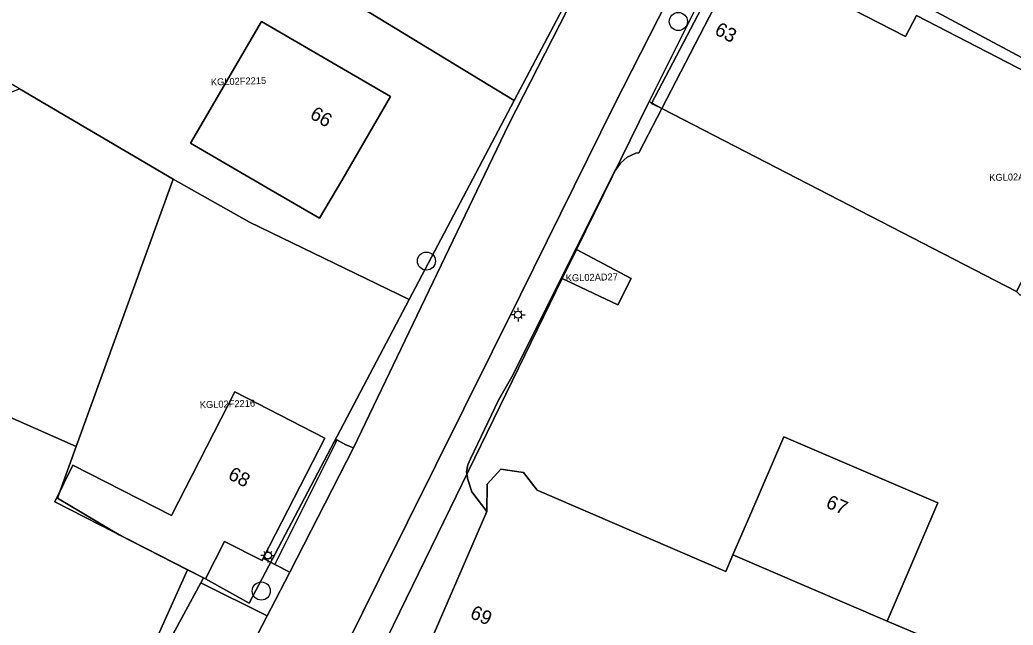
# Model space of a CAD drawing. Extents: x 124901 to 125496, y 515369 to 515789.
# Drawn here: x 125000.2 to 125071.7, y 515510.4 to 515553.9 of the extents above; entities that cross this region are included whole.
import ezdxf

# ---------------------------------------------------------------- set-up
doc = ezdxf.new("R2010")
doc.units = 0
for name, color, linetype in [('Gebouw', 7, 'Continuous'), ('Lichtmast', 7, 'Continuous'), ('Onbegroeid terrein', 7, 'Continuous'), ('Parkeren', 7, 'Continuous'), ('Perceelnummers', 7, 'Continuous'), ('Perceelsgrenzen', 7, 'Continuous'), ('Putten', 7, 'Continuous'), ('Teksten', 7, 'Continuous'), ('Voetpad', 7, 'Continuous'), ('Wegen lokale weg', 7, 'Continuous')]:
    doc.layers.add(name, color=color, linetype=linetype)

msp = doc.modelspace()

# ---------------------------------------------------------------- linework, layer by layer
at = {"layer": 'Gebouw'}
for points in [[(125052.661, 515558.549), (125052.21, 515558.782), (125046.412, 515547.549), (125071.932, 515534.376), (125078.519, 515547.138), (125064.721, 515554.261), (125063.932, 515552.731)], [(125012.509, 515545.055), (125018.317, 515541.68), (125021.798, 515539.656), (125023.386, 515542.388), (125026.894, 515548.423), (125017.605, 515553.822)], [(125002.744, 515519.253), (125013.438, 515513.773), (125013.576, 515513.702), (125014.96, 515516.402), (125017.655, 515515.02), (125017.745, 515515.195), (125022.176, 515523.842), (125015.703, 515527.16), (125011.142, 515518.26), (125004.054, 515521.892)], [(125051.528, 515515.427), (125062.608, 515510.67), (125066.255, 515519.167), (125055.176, 515523.924), (125052.812, 515518.418)]]:
    msp.add_lwpolyline(points, close=True, dxfattribs=at)
msp.add_lwpolyline([(125064.942, 515509.668), (125062.608, 515510.67), (125051.528, 515515.427), (125051.021, 515514.246), (125037.434, 515520.079), (125036.463, 515521.351), (125034.829, 515521.607), (125033.847, 515520.52), (125033.818, 515518.546), (125028.967, 515507.306)], dxfattribs=at)
at = {"layer": 'Lichtmast'}
for p, q in [((125035.858, 515532.93), (125035.788, 515533.001)), ((125036.07, 515533.018), (125036.07, 515533.218)), ((125036.282, 515532.93), (125036.353, 515533.002)), ((125035.77, 515532.719), (125035.57, 515532.718)), ((125035.858, 515532.506), (125035.786, 515532.435)), ((125036.07, 515532.418), (125036.07, 515532.218)), ((125036.282, 515532.506), (125036.352, 515532.435)), ((125036.37, 515532.718), (125036.57, 515532.718)), ((125018.075, 515515.685), (125018.075, 515515.885)), ((125017.775, 515515.386), (125017.575, 515515.385)), ((125017.863, 515515.173), (125017.791, 515515.102)), ((125017.863, 515515.597), (125017.793, 515515.668)), ((125018.075, 515515.085), (125018.075, 515514.885)), ((125018.287, 515515.597), (125018.358, 515515.669)), ((125018.287, 515515.173), (125018.357, 515515.102)), ((125018.375, 515515.385), (125018.575, 515515.385))]:
    msp.add_line(p, q, dxfattribs=at)
for centre in [(125036.07, 515532.718), (125018.075, 515515.385)]:
    msp.add_circle(centre, 0.25, dxfattribs=at)
at = {"layer": 'Onbegroeid terrein'}
for points in [[(125058.472, 515572.359), (125045.678, 515547.925), (125046.412, 515547.549), (125044.766, 515544.359), (125044.538, 515544.35), (125043.909, 515544.061), (125043.436, 515543.626), (125043.062, 515543.088), (125035.623, 515528.25), (125034.662, 515526.564), (125032.648, 515522.333), (125032.469, 515521.906), (125032.369, 515521.409), (125032.455, 515520.859), (125032.756, 515519.957), (125033.818, 515518.546), (125033.847, 515520.52), (125034.829, 515521.607), (125036.463, 515521.351), (125037.434, 515520.079), (125051.021, 515514.246), (125051.528, 515515.427), (125052.812, 515518.418), (125055.176, 515523.924), (125066.255, 515519.167), (125062.608, 515510.67), (125064.942, 515509.668)], [(125010.332, 515508.03), (125013.252, 515513.429), (125013.438, 515513.773), (125002.744, 515519.253), (125004.054, 515521.892), (125011.142, 515518.26), (125015.703, 515527.16), (125022.176, 515523.842), (125017.745, 515515.195), (125018.57, 515514.744), (125022.927, 515523.467), (125023.045, 515523.702), (125023.69, 515523.341), (125024.23, 515523.143), (125035.4, 515546.426), (125041.156, 515557.703)]]:
    msp.add_lwpolyline(points, dxfattribs=at)
for points in [[(125052.21, 515558.782), (125052.661, 515558.549), (125063.932, 515552.731), (125064.721, 515554.261), (125078.519, 515547.138), (125071.932, 515534.376), (125046.412, 515547.549)], [(125018.317, 515541.68), (125012.509, 515545.055), (125017.605, 515553.822), (125026.894, 515548.423), (125023.386, 515542.388), (125021.798, 515539.656)], [(125014.96, 515516.402), (125013.576, 515513.702), (125013.438, 515513.773), (125013.252, 515513.429), (125018.029, 515511.051), (125018.594, 515512.141), (125019.645, 515514.193), (125018.57, 515514.744), (125017.745, 515515.195), (125017.655, 515515.02)]]:
    msp.add_lwpolyline(points, close=True, dxfattribs=at)
at = {"layer": 'Parkeren'}
msp.add_lwpolyline([(125012.423, 515500), (125014.086, 515503.449), (125018.029, 515511.051), (125013.252, 515513.429), (125010.332, 515508.03), (125007.819, 515502.636), (125006.705, 515500), (125005.686, 515497.587), (125003.152, 515491.769), (125001.479, 515487.595), (125006.392, 515485.739), (125007.76, 515489.586), (125008.397, 515491.076), (125010.577, 515496.172)], close=True, dxfattribs=at)
at = {"layer": 'Perceelsgrenzen'}
for points in [[(125002.221, 515491.957), (125012.299, 515514.356), (125013.576, 515513.702), (125016.718, 515511.968), (125028.241, 515533.814), (125035.799, 515548.142), (125042.332, 515560.528), (125041.613, 515561.12), (125048.213, 515573.798), (125051.878, 515579.322), (125058.053, 515590.876), (125061.843, 515597.969), (125060.771, 515599.949), (125063.483, 515605.009), (125069.468, 515616.178), (125069.998, 515617.166), (125072.681, 515622.173), (125080.294, 515636.377)], [(125072.151, 515596.222), (125071.114, 515594.848), (125068.935, 515591.958), (125066.616, 515587.688), (125064.321, 515583.46), (125062.507, 515580.086), (125061.362, 515577.957), (125058.521, 515572.573), (125057.813, 515571.288), (125053.357, 515563.193), (125052.576, 515561.797), (125049.098, 515555.247), (125045.511, 515548.07), (125045.434, 515547.916), (125040.275, 515537.401), (125039.722, 515536.273), (125039.253, 515535.311), (125026.224, 515508.579)], [(125026.224, 515508.579), (125039.253, 515535.311), (125043.258, 515533.427), (125044.214, 515535.314), (125040.275, 515537.401), (125045.434, 515547.916), (125045.511, 515548.07), (125046.412, 515547.549), (125071.932, 515534.376), (125072.184, 515534.116), (125074.377, 515534.655), (125088.185, 515527.527), (125088.766, 515528.652), (125098.866, 515523.485), (125094.174, 515514.633), (125090.88, 515508.395)]]:
    msp.add_lwpolyline(points, dxfattribs=at)
for points in [[(125021.181, 515574.949), (125022.54, 515574.061), (125027.6, 515570.999), (125028.478, 515570.459), (125041.613, 515561.12), (125042.332, 515560.528), (125035.799, 515548.142), (125007.677, 515565.251), (125018.012, 515571.65)], [(125052.576, 515561.797), (125053.357, 515563.193), (125057.813, 515571.288), (125066.535, 515566.655), (125066.579, 515566.705), (125069.501, 515565.182), (125075.403, 515564.824), (125079.408, 515564.541), (125082.662, 515563.194), (125083.621, 515565.449), (125085.722, 515564.404), (125087.207, 515563.666), (125088.685, 515562.931), (125090.172, 515562.192), (125091.65, 515561.458), (125093.201, 515560.687), (125094.12, 515560.23), (125111.126, 515551.777), (125110.925, 515551.284), (125104.374, 515534.324), (125104.265, 515534.108)], [(124991.211, 515554.27), (124990.653, 515554.598), (124990.606, 515554.681), (124996.668, 515558.434), (125007.677, 515565.251), (125035.799, 515548.142), (125028.241, 515533.814), (125016.742, 515539.371), (125011.253, 515542.479), (125000.206, 515548.978)], [(125104.265, 515534.108), (125099.167, 515524.054), (125098.866, 515523.485), (125088.766, 515528.652), (125088.185, 515527.527), (125074.377, 515534.655), (125072.184, 515534.116), (125071.932, 515534.376), (125046.412, 515547.549), (125045.511, 515548.07), (125049.098, 515555.247), (125052.576, 515561.797)], [(124971.705, 515537.65), (124973.989, 515538.558), (125000.206, 515548.978), (125011.253, 515542.479), (125004.287, 515523.22)], [(125012.299, 515514.356), (125007.382, 515516.876), (125002.945, 515519.509), (125004.287, 515523.22), (125011.253, 515542.479), (125016.742, 515539.371), (125028.241, 515533.814), (125016.718, 515511.968), (125013.576, 515513.702)], [(125002.193, 515491.874), (124985.446, 515510.648), (124966.122, 515535.431), (124971.705, 515537.65), (125004.287, 515523.22), (125002.945, 515519.509), (125007.382, 515516.876), (125012.299, 515514.356), (125002.221, 515491.957)], [(125039.253, 515535.311), (125039.722, 515536.273), (125040.275, 515537.401), (125044.214, 515535.314), (125043.258, 515533.427)]]:
    msp.add_lwpolyline(points, close=True, dxfattribs=at)
at = {"layer": 'Putten'}
for centre in [(125047.6, 515553.82), (125029.48, 515536.58), (125017.6, 515512.83)]:
    msp.add_circle(centre, 0.65, dxfattribs=at)
at = {"layer": 'Voetpad'}
for points in [[(125088.561, 515632.219), (125078.852, 515615.982), (125070.405, 515600.661), (125063.124, 515587.005), (125063.031, 515586.827), (125054.863, 515571.187), (125049.305, 515560.251), (125042.974, 515547.797), (125036.236, 515534.141), (125026.086, 515513.693), (125020.136, 515501.661)], [(125028.967, 515507.306), (125033.818, 515518.546), (125032.756, 515519.957), (125032.455, 515520.859), (125032.369, 515521.409), (125032.469, 515521.906), (125032.648, 515522.333), (125034.662, 515526.564), (125035.623, 515528.25), (125043.062, 515543.088), (125043.436, 515543.626), (125043.909, 515544.061), (125044.538, 515544.35), (125044.766, 515544.359), (125046.412, 515547.549), (125045.678, 515547.925), (125058.472, 515572.359), (125058.422, 515572.385), (125061.362, 515577.957), (125064.321, 515583.46), (125068.935, 515591.958), (125072.515, 515596.65)]]:
    msp.add_lwpolyline(points, dxfattribs=at)
msp.add_lwpolyline([(125022.927, 515523.467), (125018.57, 515514.744), (125019.645, 515514.193), (125024.23, 515523.143), (125023.69, 515523.341), (125023.045, 515523.702)], close=True, dxfattribs=at)
at = {"layer": 'Wegen lokale weg'}
msp.add_lwpolyline([(125026.086, 515513.693), (125036.236, 515534.141), (125042.974, 515547.797), (125049.305, 515560.251), (125043.544, 515563.105), (125043.145, 515562.119), (125041.651, 515558.673), (125041.156, 515557.703), (125035.4, 515546.426), (125024.23, 515523.143), (125019.645, 515514.193), (125018.594, 515512.141), (125018.029, 515511.051), (125014.086, 515503.449), (125012.423, 515500), (125010.577, 515496.172), (125008.397, 515491.076), (125013.788, 515489.05), (125018.302, 515500), (125018.695, 515500.954), (125020.136, 515501.661)], close=True, dxfattribs=at)

# ---------------------------------------------------------------- texts
at = {"layer": 'Perceelnummers'}
for s, rotation, p in [('KGL02F2215', 1.63002, (125013.98, 515549.214)), ('KGL02AD26', 1.43251, (125069.968, 515542.337)), ('KGL02AD27', 1.43216, (125039.505, 515535.11)), ('KGL02F2216', 1.63001, (125013.184, 515525.987))]:
    msp.add_text(s, height=0.5, rotation=rotation, dxfattribs=at).set_placement(p)
at = {"layer": 'Teksten'}
for s, rotation, p in [('63', 332.7, (125050.136, 515552.938)), ('66', 329.8, (125021.028, 515546.905)), ('68', 332.9, (125015.136, 515520.935)), ('67', 336.8, (125058.143, 515518.869)), ('69', 336.7, (125032.549, 515510.923))]:
    msp.add_text(s, height=1, rotation=rotation, dxfattribs=at).set_placement(p)

doc.saveas('drawing.dxf')
